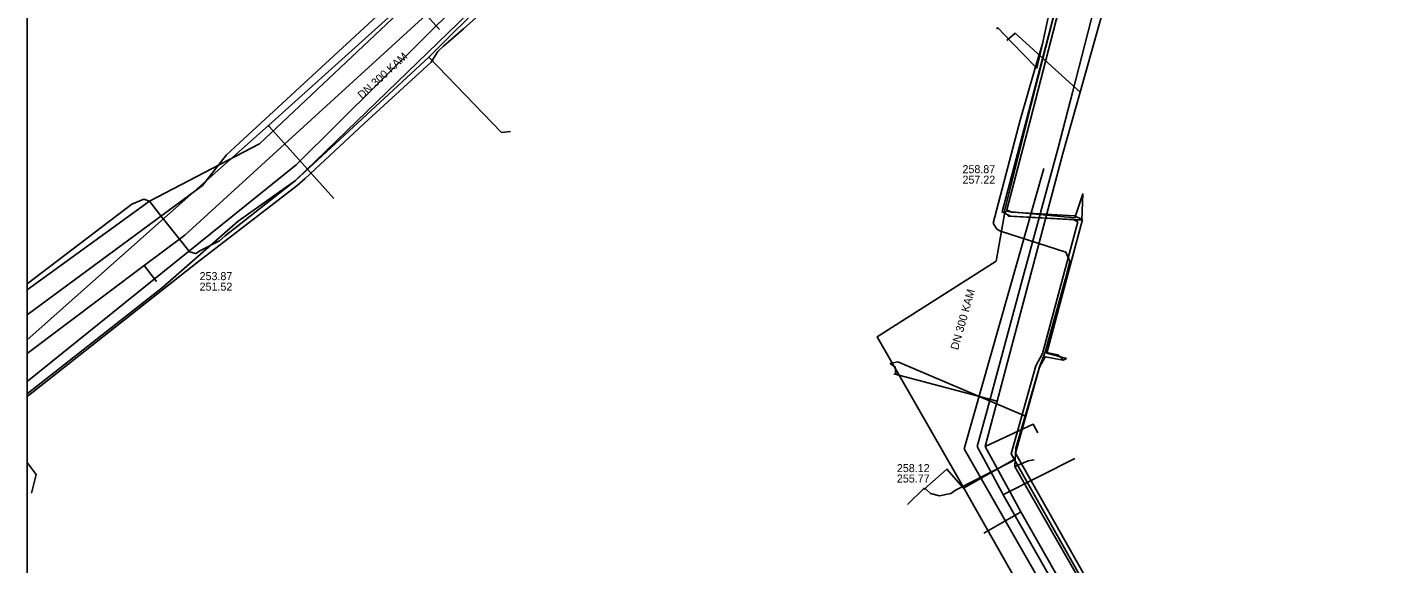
# Model space of a CAD drawing. Extents: x -598233 to -596890, y -1157848 to -1156431.
# Drawn here: x -598232.9 to -598097.6, y -1156997.4 to -1156943.7 of the extents above; entities that cross this region are included whole.
import ezdxf

# ---------------------------------------------------------------- set-up
doc = ezdxf.new("R2010")
doc.units = 0
for name, color, linetype in [('Vrstva 12', 7, 'Continuous'), ('Vrstva 13', 7, 'Continuous'), ('Vrstva 16', 7, 'Continuous'), ('Vrstva 42', 7, 'Continuous'), ('Vrstva 5', 7, 'Continuous'), ('Vrstva 55', 7, 'Continuous'), ('Vrstva 60', 7, 'Continuous'), ('Vrstva 8', 7, 'Continuous'), ('zajmove_uzemi', 7, 'Continuous')]:
    doc.layers.add(name, color=color, linetype=linetype)

msp = doc.modelspace()

# ---------------------------------------------------------------- linework, layer by layer
at = {"layer": 'Vrstva 12'}
msp.add_line((-598232.89, -1156970.04), (-598220.66, -1156961.16), dxfattribs=at)
for points in [[(-598220.66, -1156961.16), (-598209.64, -1156955.41), (-598178.52, -1156926.04), (-598173.22, -1156923.86)], [(-598177.02, -1156931.38), (-598177.45, -1156931.8), (-598186.72, -1156940.35), (-598206.05, -1156959.1), (-598213.08, -1156964.64), (-598213.65, -1156965.12)], [(-598131.37, -1156945.41), (-598130.24, -1156940.13), (-598129.09, -1156936.55)], [(-598186.62, -1156940.67), (-598192.71, -1156946.76)], [(-598135.95, -1156943.94), (-598135.81, -1156943.81), (-598134.38, -1156945.33), (-598132.05, -1156947.72)], [(-598132.05, -1156947.72), (-598131.92, -1156947.85), (-598131.37, -1156945.41)], [(-598132.05, -1156947.72), (-598131.37, -1156945.41)], [(-598232.89, -1156980.42), (-598219.36, -1156969.8), (-598211.77, -1156963.16), (-598206.05, -1156959.1), (-598192.71, -1156946.76)], [(-598192.71, -1156946.76), (-598185.44, -1156954.3), (-598184.55, -1156954.19)], [(-598132.05, -1156947.72), (-598133.6, -1156953.05)], [(-598133.6, -1156953.05), (-598136.3, -1156963.37), (-598135.93, -1156963.95), (-598135.56, -1156964.17), (-598129.01, -1156966.26), (-598128.62, -1156967.2), (-598129.06, -1156968.91), (-598131.09, -1156976.27)], [(-598220.66, -1156961.16), (-598221.22, -1156960.97), (-598222.4, -1156961.47), (-598232.89, -1156969.43)], [(-598213.65, -1156965.12), (-598215.54, -1156966.09), (-598216.03, -1156966.41), (-598216.65, -1156966.22), (-598216.85, -1156965.97), (-598219.65, -1156962.45), (-598220.66, -1156961.16)], [(-598134.1, -1156986.99), (-598134.04, -1156985.85), (-598131.65, -1156977.73), (-598131.09, -1156976.27)], [(-598131.09, -1156976.27), (-598129.83, -1156976.54), (-598129.31, -1156976.97)], [(-598232.89, -1156987.31), (-598231.98, -1156988.49), (-598232.45, -1156990.36)], [(-598134.1, -1156986.99), (-598134.49, -1156987.23), (-598140.06, -1156990.05), (-598140.54, -1156990.39), (-598141.67, -1156990.64), (-598142.57, -1156990.39), (-598143.05, -1156989.94), (-598143.24, -1156989.91), (-598144.85, -1156991.51)], [(-598134.13, -1156987.69), (-598134.1, -1156986.99)], [(-598134.13, -1156987.69), (-598132.79, -1156987.12), (-598132.18, -1156987.03)], [(-598127.08, -1157000), (-598132.78, -1156990.06), (-598134.13, -1156987.69)]]:
    msp.add_lwpolyline(points, dxfattribs=at)
at = {"layer": 'Vrstva 13'}
for points in [[(-598097.28, -1156923.3), (-598097.88, -1156923.53), (-598101.9, -1156925.08), (-598112.53, -1156929.68), (-598118.13, -1156932.36), (-598121.12, -1156935.86), (-598122.53, -1156937.52), (-598125.38, -1156940.92), (-598126.18, -1156941.87), (-598128.36, -1156950.3), (-598129.79, -1156955.82), (-598133.18, -1156968.32), (-598137, -1156982.44), (-598137.89, -1156985.7), (-598135.42, -1156990.28), (-598135.28, -1156990.52), (-598124.79, -1157008.96)], [(-598232.89, -1156975.02), (-598208.76, -1156953.58), (-598179.75, -1156927.45), (-598179.55, -1156927.28), (-598178.57, -1156926.47)], [(-598208.76, -1156953.58), (-598208.65, -1156953.71), (-598202.2, -1156960.89)], [(-598135.28, -1156990.52), (-598135.26, -1156990.51), (-598128.14, -1156986.91)]]:
    msp.add_lwpolyline(points, dxfattribs=at)
at = {"layer": 'Vrstva 16'}
for points in [[(-598125.51, -1156880.72), (-598133.86, -1156888.96), (-598137.68, -1156892.77), (-598138.54, -1156893.78), (-598143.14, -1156898.92), (-598145.01, -1156901.01), (-598145.59, -1156901.57), (-598153.39, -1156909.24), (-598153.8, -1156909.05), (-598154.28, -1156909.48), (-598155.01, -1156910.06), (-598155.61, -1156911.44), (-598156.74, -1156912.69), (-598162.62, -1156917.33), (-598175.58, -1156928.82), (-598189.55, -1156941.21), (-598205.97, -1156957.53), (-598232.89, -1156979.2)], [(-598098.27, -1156924.44), (-598101.61, -1156925.86), (-598114.81, -1156931.12), (-598117.84, -1156933.14), (-598122.21, -1156937.79), (-598125.38, -1156942.42), (-598127.58, -1156950.25), (-598129.31, -1156956.4), (-598135.89, -1156981.17), (-598137.09, -1156985.7), (-598134.79, -1156989.9), (-598133.51, -1156992.23), (-598126.72, -1157004.19), (-598121.93, -1157012.6), (-598118.17, -1157019.31), (-598114.11, -1157026.01), (-598111.9, -1157029.92), (-598110.97, -1157031.54), (-598108.01, -1157036.82), (-598107.36, -1157037.95), (-598106.99, -1157038.54)], [(-598127.58, -1156950.25), (-598134.1, -1156944.37), (-598134.92, -1156945.1)], [(-598146.24, -1156978.42), (-598135.89, -1156981.17)], [(-598137.09, -1156985.7), (-598132.3, -1156983.47), (-598131.81, -1156984.33)], [(-598133.51, -1156992.23), (-598133.72, -1156992.37), (-598137.23, -1156994.38)]]:
    msp.add_lwpolyline(points, dxfattribs=at)
at = {"layer": 'Vrstva 42'}
for points in [[(-598121.15, -1157010.05), (-598134.49, -1156986.43), (-598132.04, -1156977.62), (-598131.36, -1156976.41), (-598127.83, -1156963.23), (-598128.28, -1156963.01), (-598134.56, -1156962.65), (-598135.4, -1156962.23), (-598132.94, -1156952.88), (-598129, -1156937.81)], [(-598232.89, -1156980.71), (-598232.29, -1156980.23), (-598215.88, -1156967.29), (-598208.95, -1156961.97), (-598205.87, -1156959.6), (-598205.08, -1156958.9), (-598199.2, -1156953.39), (-598192.5, -1156947.25), (-598191.83, -1156946.2), (-598191.26, -1156945.67), (-598189.24, -1156943.92), (-598187.4, -1156942.27), (-598185.77, -1156940.72), (-598184.09, -1156939.04), (-598183.81, -1156938.97), (-598183.37, -1156939.26), (-598182.13, -1156940.42)], [(-598128.73, -1156938.12), (-598132.56, -1156952.98), (-598134.93, -1156962.02), (-598134.45, -1156962.26), (-598128.18, -1156962.62), (-598127.36, -1156963.01), (-598130.93, -1156976.35), (-598128.97, -1156976.89), (-598129.28, -1156977.08), (-598131.08, -1156976.72), (-598131.67, -1156977.77), (-598134.06, -1156986.38), (-598120.8, -1157009.85)], [(-598133.06, -1156982.66), (-598145.82, -1156977.23), (-598146.59, -1156977.41), (-598146.08, -1156977.76), (-598146.01, -1156978.5)], [(-598143.28, -1156989.9), (-598143.2, -1156989.97), (-598140.92, -1156987.95), (-598139.26, -1156989.86), (-598134.2, -1156987.01)]]:
    msp.add_lwpolyline(points, dxfattribs=at)
at = {"layer": 'Vrstva 5'}
for p, q in [((-598191.64, -1156943.99), (-598192.98, -1156942.51)), ((-598131.21, -1156957.88), (-598139.18, -1156985.92)), ((-598219.96, -1156969.19), (-598221.17, -1156967.59)), ((-598139.18, -1156985.92), (-598118.38, -1157022.27))]:
    msp.add_line(p, q, dxfattribs=at)
for points in [[(-598183.58, -1156933.93), (-598192.98, -1156942.51), (-598217.13, -1156964.55)], [(-598217.13, -1156964.55), (-598221.17, -1156967.59), (-598232.89, -1156976.41)]]:
    msp.add_lwpolyline(points, dxfattribs=at)
at = {"layer": 'Vrstva 55'}
for points in [[(-598146.68, -1156892.15), (-598143.8, -1156894.73), (-598167.45, -1156915.91), (-598169.57, -1156917.73), (-598171.33, -1156918.95), (-598176.19, -1156923.31), (-598179.5, -1156926.68), (-598187.84, -1156936.22), (-598193.61, -1156938.64), (-598212.94, -1156956.51), (-598215.34, -1156959.58), (-598232.89, -1156972.53)], [(-598128.94, -1156937.51), (-598132.45, -1156951.36), (-598135.17, -1156962.15), (-598128.11, -1156962.84), (-598127.34, -1156960.43), (-598127.43, -1156963.03), (-598128.11, -1156963.03), (-598134.75, -1156962.65), (-598135.13, -1156962.26), (-598135.99, -1156967.16), (-598147.89, -1156974.72), (-598139.81, -1156988.8), (-598130.63, -1157005.04)]]:
    msp.add_lwpolyline(points, dxfattribs=at)
at = {"layer": 'Vrstva 60'}
msp.add_lwpolyline([(-598232.89, -1156430.86), (-598232.89, -1157835.58)], dxfattribs=at)
at = {"layer": 'zajmove_uzemi'}
msp.add_lwpolyline([(-598232.89, -1156430.86), (-596890.46, -1156430.86), (-596890.46, -1157848.46), (-598232.89, -1157848.46)], close=True, dxfattribs=at)

# ---------------------------------------------------------------- texts
at = {"layer": 'Vrstva 8'}
for rotation, p in [(42.3695, (-598199.39, -1156951)), (74.1407, (-598139.81, -1156976.1))]:
    msp.add_text('DN 300 KAM', height=0.8, rotation=rotation, dxfattribs=at).set_placement(p)
for s, p in [('258.87', (-598139.36, -1156958.36)), ('257.22', (-598139.36, -1156959.41)), ('253.87', (-598215.64, -1156969.06)), ('251.52', (-598215.64, -1156970.11)), ('258.12', (-598145.92, -1156988.26)), ('255.77', (-598145.92, -1156989.3))]:
    msp.add_text(s, height=0.8, dxfattribs=at).set_placement(p)

doc.saveas('drawing.dxf')
